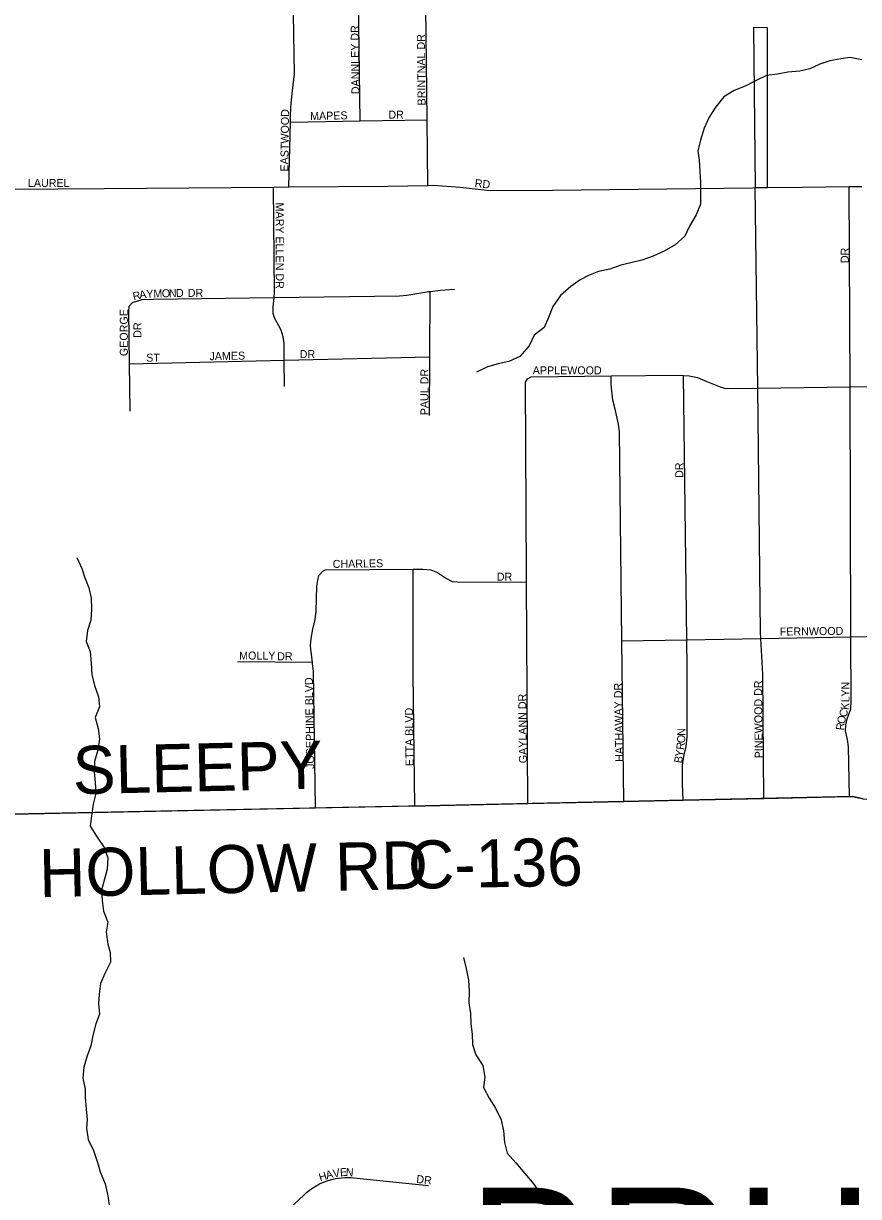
# Model space of a CAD drawing. Extents: x 1985906 to 2277390, y 930619 to 1324581.
# Drawn here: x 2149786 to 2155005, y 1169867 to 1177196 of the extents above; entities that cross this region are included whole.
import ezdxf

# ---------------------------------------------------------------- set-up
doc = ezdxf.new("R2010")
doc.units = 0
for name, color, linetype in [('GM_X_City_Street', 7, 'Continuous'), ('GM_X_City_Street_Text', 7, 'Continuous'), ('GM_X_Corporation', 7, 'Continuous'), ('GM_X_County_Road', 7, 'Continuous'), ('GM_X_County_Road_Text', 7, 'Continuous'), ('GM_X_Minor_River', 7, 'Continuous'), ('GM_X_Township_Subdivision', 7, 'Continuous'), ('GM_X_Township_Subdivision_Text', 7, 'Continuous'), ('GM_X_Township_Text', 7, 'Continuous')]:
    doc.layers.add(name, color=color, linetype=linetype)

msp = doc.modelspace()

# ---------------------------------------------------------------- linework, layer by layer
at = {"layer": 'GM_X_City_Street'}
for points in [[(2151444.7, 1176174.8), (2151454.8, 1176580.5), (2151455.9, 1176624.6), (2151459.4, 1176700.8), (2151472.7, 1176813.1), (2151480.2, 1176881.3), (2151467.8, 1177631.3)], [(2151889.7, 1176587.4), (2151876.9, 1177642.8)], [(2152314.2, 1176184.9), (2152309.3, 1176594), (2152296.6, 1177651.7)], [(2151454.8, 1176580.5), (2151889.7, 1176587.4), (2152309.3, 1176594)], [(2149712, 1176161.4), (2150290.6, 1176165.9), (2150291, 1176165.9)], [(2150291, 1176165.9), (2151348.7, 1176174.1), (2151444.7, 1176174.8), (2152063.6, 1176179.6), (2152314.2, 1176184.9), (2152346.8, 1176185.6), (2152516.4, 1176173.6), (2152703.9, 1176153.6), (2153092.9, 1176155.6), (2154342.3, 1176170.1)], [(2151418.4, 1174928.7), (2151416.2, 1175092.5), (2151414.8, 1175197.3), (2151408.5, 1175239.3), (2151396.3, 1175279.3), (2151355.8, 1175357.2), (2151347.7, 1175383.2), (2151347.4, 1175425.3), (2151352.4, 1175484.4), (2151354.9, 1175513.6), (2151348.7, 1176174.1)], [(2154342.3, 1176170.1), (2154360.2, 1176170.4), (2154395, 1176170.8)], [(2154414, 1172354.6), (2154407.1, 1173128.1), (2154395.3, 1173354.6), (2154393.5, 1173390.6), (2154375.2, 1174917.1), (2154360.2, 1176170.4)], [(2154395, 1176170.8), (2154655.9, 1176173.8), (2154947.6, 1176177.1), (2155024.3, 1176178.1), (2155026.6, 1176178.1)], [(2154949.5, 1172366.1), (2154943.4, 1172676.6), (2154937.1, 1172722.7), (2154922.8, 1172776.7), (2154926.6, 1172814.8), (2154934.3, 1172852.9), (2154957.9, 1172915.2), (2154959.6, 1172961.3), (2154958.1, 1173364.7), (2154952.3, 1174925.8), (2154947.6, 1176177.1)], [(2150468, 1175453.8), (2150527.9, 1175472.2), (2150597.8, 1175474.6), (2151352.4, 1175484.4), (2152136.3, 1175494.6), (2152182.2, 1175498.9), (2152320, 1175521.8), (2152327.9, 1175522.7), (2152391.9, 1175530.3), (2152479.8, 1175536.9)], [(2152324.8, 1174746.2), (2152326.2, 1175112.9), (2152327.9, 1175522.7)], [(2150452.3, 1174774.2), (2150448.5, 1175070.7), (2150444.4, 1175397.5), (2150446.2, 1175429.6), (2150468, 1175453.8)], [(2150448.5, 1175070.7), (2151416.2, 1175092.5), (2152326.2, 1175112.9)], [(2152937.8, 1172323), (2152930.7, 1173705.8), (2152930.5, 1173751.9), (2152923, 1174954.4), (2152936.8, 1174976.6)], [(2152936.8, 1174976.6), (2152958.7, 1174988.8), (2153460.2, 1174994.1), (2153889.9, 1174998.8), (2153911.9, 1174997.3), (2153945.8, 1174995.1), (2153997.9, 1174983.4), (2154058, 1174959.8), (2154140.1, 1174926.2), (2154168.1, 1174918.4), (2154220.1, 1174914.7), (2154375.2, 1174917.1), (2154952.3, 1174925.8), (2155135.2, 1174928.6), (2155201.1, 1174931), (2155261, 1174939.4), (2155368.8, 1174966.2), (2155440.7, 1174968.7), (2155445.5, 1174968.8), (2155878.1, 1174978.2), (2156223.9, 1174985.7), (2156321.6, 1174988.5), (2156798, 1175002.1)], [(2153539.2, 1172335.9), (2153526.7, 1173338.9), (2153510.4, 1174647.6), (2153504.1, 1174693.6), (2153483.6, 1174785.7), (2153469.2, 1174843.7), (2153458.6, 1174939.8), (2153460.2, 1174994.1)], [(2153908.7, 1172343.8), (2153905.8, 1172447.4), (2153905, 1172561.7), (2153912.7, 1172617.8), (2153928.3, 1172680.1), (2153933.9, 1172738.2), (2153933.2, 1173173.1), (2153931.2, 1173346.2), (2153911.9, 1174997.3)], [(2151657.4, 1173773.8), (2151671.4, 1173781.9), (2152220.8, 1173787.3), (2152282.8, 1173787.8), (2152332.8, 1173782.1), (2152374.9, 1173766.4), (2152431, 1173728.7), (2152465.2, 1173710.8), (2152497.1, 1173707), (2152930.7, 1173705.8)], [(2152232.4, 1172307.9), (2152221, 1173130), (2152220.8, 1173787.3)], [(2151611, 1172295), (2151599.4, 1173148.1), (2151593.1, 1173200.1), (2151592.4, 1173206.1), (2151582.5, 1173286.3), (2151580.4, 1173310.3), (2151584.1, 1173354.4), (2151593.8, 1173412.6), (2151609.4, 1173472.8), (2151615, 1173525), (2151620, 1173681.3), (2151625.8, 1173717.5), (2151631.6, 1173747.6), (2151657.4, 1173773.8)], [(2153526.7, 1173338.9), (2153931.2, 1173346.2), (2154395.3, 1173354.6), (2154958.1, 1173364.7), (2155250.8, 1173370)], [(2151123.5, 1173209.2), (2151592.4, 1173206.1)]]:
    msp.add_lwpolyline(points, dxfattribs=at)
at = {"layer": 'GM_X_Corporation'}
msp.add_lwpolyline([(2155033.4, 1172351.1), (2154967.4, 1172366.5), (2152295.8, 1172309.2), (2149715.8, 1172255.8), (2149714.4, 1173648.8), (2147980.3, 1173649.3), (2147980.3, 1173814.4), (2146628.6, 1173864.3), (2146667.3, 1174910.2), (2146989.6, 1174906.8), (2147004.4, 1176070.7), (2146361.1, 1176070.8), (2146361.4, 1177260), (2145712.7, 1177262.7)], dxfattribs=at)
msp.add_lwpolyline([(2154349, 1177170.7), (2154360.2, 1176170.3), (2154435.4, 1176171.2), (2154435.4, 1177169.2)], close=True, dxfattribs=at)
at = {"layer": 'GM_X_County_Road'}
msp.add_lwpolyline([(2149715.8, 1172255.8), (2151611, 1172295), (2152232.4, 1172307.9), (2152295.9, 1172309.2), (2152937.8, 1172323), (2153539.2, 1172335.9), (2153908.7, 1172343.8), (2154414, 1172354.6), (2154949.5, 1172366.1), (2154967.4, 1172366.5), (2155033.4, 1172351.1), (2155097.3, 1172349.7), (2155188.9, 1172372.6), (2155410.9, 1172469.8)], dxfattribs=at)
at = {"layer": 'GM_X_Minor_River'}
for points in [[(2155025.8, 1176970), (2154953.6, 1176984.3), (2154893.9, 1176974.9), (2154826.2, 1176963.4), (2154762.8, 1176941.9), (2154701.6, 1176912.4), (2154638, 1176898.9), (2154564.3, 1176891.2), (2154498.7, 1176879.6), (2154431, 1176870.1), (2154365.8, 1176840.5), (2154296.7, 1176804.8), (2154227.4, 1176777.2), (2154162.4, 1176737.6), (2154113.9, 1176676.4), (2154071.5, 1176611.3), (2154041.1, 1176542.4), (2154016.8, 1176467.7), (2154000.4, 1176401.2), (2154009.8, 1176341.3), (2154013.4, 1176271.3), (2154016.9, 1176203.2), (2154018.5, 1176135.1), (2154018.1, 1176067), (2153989.6, 1176000.2), (2153949.3, 1175929.1), (2153918.8, 1175868.3), (2153858.2, 1175812.8), (2153791.2, 1175773.2), (2153722, 1175741.6), (2153650.6, 1175717.8), (2153581.2, 1175700.2), (2153519.6, 1175686.8), (2153450.2, 1175661.1), (2153380.7, 1175647.5), (2153317.3, 1175622), (2153266.1, 1175594.8), (2153207.1, 1175553.3), (2153142.5, 1175495.7), (2153094.1, 1175428.5), (2153067.7, 1175359.7), (2153041.2, 1175297), (2152978.4, 1175249.4), (2152946, 1175182.6), (2152887.7, 1175115.1), (2152820.5, 1175083.5), (2152752.9, 1175069.9)], [(2152752.9, 1175069.9), (2152685.4, 1175050.3), (2152618.3, 1175016.7)], [(2150120.7, 1173858.8), (2150150.2, 1173791.4), (2150167.4, 1173739.7), (2150194.9, 1173670.2), (2150210.4, 1173606.4), (2150212, 1173536.3), (2150207.6, 1173468.1), (2150187.1, 1173403.5), (2150178.7, 1173335.2), (2150204.1, 1173271.7), (2150209.8, 1173199.7), (2150213.4, 1173129.6), (2150230.9, 1173059.9), (2150254.5, 1172990.3), (2150262, 1172926.3), (2150233.5, 1172859.6), (2150253.1, 1172791.9), (2150260.5, 1172727.9), (2150250.2, 1172655.6), (2150229.9, 1172585), (2150227.3, 1172520.8), (2150234.8, 1172454.8), (2150238.5, 1172384.8), (2150222, 1172318.3), (2150211.7, 1172245.9), (2150203.2, 1172181.6), (2150242.6, 1172118.4), (2150290.1, 1172047.4), (2150313.6, 1171983.8), (2150309.2, 1171913.6), (2150292.7, 1171851.1), (2150274.3, 1171782.5), (2150277.8, 1171716.5), (2150287.3, 1171650.6), (2150312.8, 1171581), (2150302.3, 1171518.7), (2150314, 1171444.8), (2150329.1, 1171393.1), (2150330.6, 1171331), (2150294.3, 1171260), (2150267.7, 1171199.3), (2150259.3, 1171131), (2150254.7, 1171070.8), (2150262.1, 1171006.8), (2150237.6, 1170946.1), (2150219.3, 1170873.6), (2150206.8, 1170809.2), (2150184.2, 1170746.5), (2150163.9, 1170675.9), (2150157.5, 1170607.6), (2150171.1, 1170537.8), (2150172.2, 1170487.8), (2150177.9, 1170413.8), (2150185.4, 1170347.8), (2150180.6, 1170295.6), (2150190.3, 1170223.7), (2150223.8, 1170154.3), (2150249.5, 1170080.8), (2150264.8, 1170021.1), (2150296.5, 1169947.6), (2150314.2, 1169871.9), (2150323.8, 1169802)], [(2152536.6, 1171360), (2152552.1, 1171292.2), (2152567.8, 1171218.5), (2152571.4, 1171150.4), (2152569, 1171078.2), (2152580.6, 1171010.4), (2152582, 1170946.3), (2152589.5, 1170882.4), (2152593, 1170816.3), (2152614.4, 1170752.7), (2152657.9, 1170685.6), (2152669.6, 1170613.7), (2152661.1, 1170549.4), (2152696.5, 1170482.1), (2152735.9, 1170418.9), (2152771.5, 1170347.6), (2152787.1, 1170277.8), (2152792.8, 1170205.8), (2152810.3, 1170138.1), (2152863.6, 1170077.2), (2152919, 1170012.4), (2152976.5, 1169945.6), (2153017.9, 1169882.4), (2153035.3, 1169818.7)]]:
    msp.add_lwpolyline(points, dxfattribs=at)
at = {"layer": 'GM_X_Township_Subdivision'}
msp.add_lwpolyline([(2151074.3, 1169445), (2151537.6, 1169876.8), (2151554.9, 1169892.3), (2151573, 1169906.7), (2151593.9, 1169921.3), (2151615, 1169934.3), (2151637.3, 1169946.1), (2151662.4, 1169957.3), (2151690.6, 1169967.5), (2151712.6, 1169973.9), (2151735.9, 1169979.2), (2151755.2, 1169982.5), (2151773.6, 1169984.8), (2151794.4, 1169986.3), (2151811, 1169986.7), (2151834, 1169986.2), (2151851.7, 1169984.9), (2152318.3, 1169935.7)], dxfattribs=at)

# ---------------------------------------------------------------- texts
at = {"layer": 'GM_X_City_Street_Text'}
for s, rotation, p in [('DANNLEY DR', 90.63625, (2151886, 1176754.7)), ('BRINTNAL DR', 90.61574, (2152299.6, 1176684.3)), ('EASTWOOD', 89.26586, (2151441.5, 1176270.9)), ('MAPES', 1.24464, (2151578.3, 1176592.6)), ('DR', 0.00001, (2152066.9, 1176601.4)), ('LAUREL', 0.00001, (2149814.1, 1176174.6)), ('RD', 353.99339, (2152604.6, 1176174.6)), ('MARY ELLEN DR', 270, (2151363.3, 1176077.2)), ('DR', 90, (2154943.9, 1175698.8)), ('DR', 0.00001, (2150812.9, 1175488.2)), ('R', 13.85368, (2150475.7, 1175465.8)), ('A', 7.91378, (2150512.8, 1175475.1)), ('Y', 3.43319, (2150555.4, 1175481)), ('M', 1.54816, (2150598.8, 1175483.6)), ('O', 1.26769, (2150651.6, 1175485.1)), ('N', 1.27695, (2150695.6, 1175486)), ('D', 1.28879, (2150739.6, 1175487)), ('GEORGE', 90, (2150438.3, 1175118)), ('DR', 90, (2150523.3, 1175232.4)), ('ST', 0.00001, (2150553.3, 1175083.4)), ('JAMES', 1.06031, (2150949.1, 1175092.2)), ('DR', 0.00001, (2151512.5, 1175105.4)), ('PAUL DR', 90, (2152317, 1174748.4)), ('APPLEWOOD', 0.00001, (2152968.9, 1175004.2)), ('DR', 90, (2153909.9, 1174356.8)), ('CHARLES', 0.90888, (2151719.1, 1173794.2)), ('DR', 0.00001, (2152744.5, 1173715)), ('FERNWOOD', 0.72484, (2154513.1, 1173371.8)), ('MOLLY', 0.00001, (2151134.1, 1173222.2)), ('DR', 0.00001, (2151371.7, 1173217.8)), ('JOSEPHINE BLVD', 91.00452, (2151604.2, 1172539.5)), ('HATHAWAY DR', 91.09063, (2153535.8, 1172583.5)), ('PINEWOOD DR', 90.59034, (2154407, 1172605.5)), ('N', 89.99284, (2154948.3, 1173035)), ('GAYLANN DR', 90.62927, (2152933.1, 1172574.7)), ('L', 89.6942, (2154948.1, 1172955.5)), ('Y', 89.99284, (2154948.3, 1172991)), ('ETTA BLVD', 90.74366, (2152224.6, 1172557.1)), ('C', 72.10265, (2154928, 1172857.7)), ('K', 83.17545, (2154942.4, 1172905.7)), ('O', 76.20758, (2154917.8, 1172815.9)), ('N', 89.68869, (2153922.8, 1172745.9)), ('R', 82.76651, (2154913.1, 1172778.1)), ('R', 82.51647, (2153914.3, 1172655.9)), ('O', 86.22066, (2153919.8, 1172698.6)), ('B', 81.10059, (2153901.2, 1172572)), ('Y', 81.12676, (2153907.3, 1172611.1))]:
    msp.add_text(s, height=50, rotation=rotation, dxfattribs=at).set_placement(p)
at = {"layer": 'GM_X_County_Road_Text'}
for s, rotation, p in [('SLEEPY', 1.31045, (2150097.4, 1172380.4)), ('C-136', 1.09591, (2152191.6, 1171789.6)), ('HOLLOW RD', 1.26554, (2149887.2, 1171736.9))]:
    msp.add_text(s, height=300, rotation=rotation, dxfattribs=at).set_placement(p)
at = {"layer": 'GM_X_Township_Subdivision_Text'}
for s, rotation, p in [('V', 9.86112, (2151723.8, 1169986.5)), ('E', 3.55418, (2151765.7, 1169993.8)), ('N', 356.28188, (2151799.1, 1169996)), ('H', 18.02027, (2151641.4, 1169961.3)), ('A', 15.78029, (2151682.7, 1169974.8)), ('DR', 353.66247, (2152239.5, 1169953))]:
    msp.add_text(s, height=50, rotation=rotation, dxfattribs=at).set_placement(p)
at = {"layer": 'GM_X_Township_Text'}
msp.add_text('BRUNSWICK', height=900, rotation=0.00001, dxfattribs=at).set_placement((2152559.9, 1169023.5))

doc.saveas('drawing.dxf')
